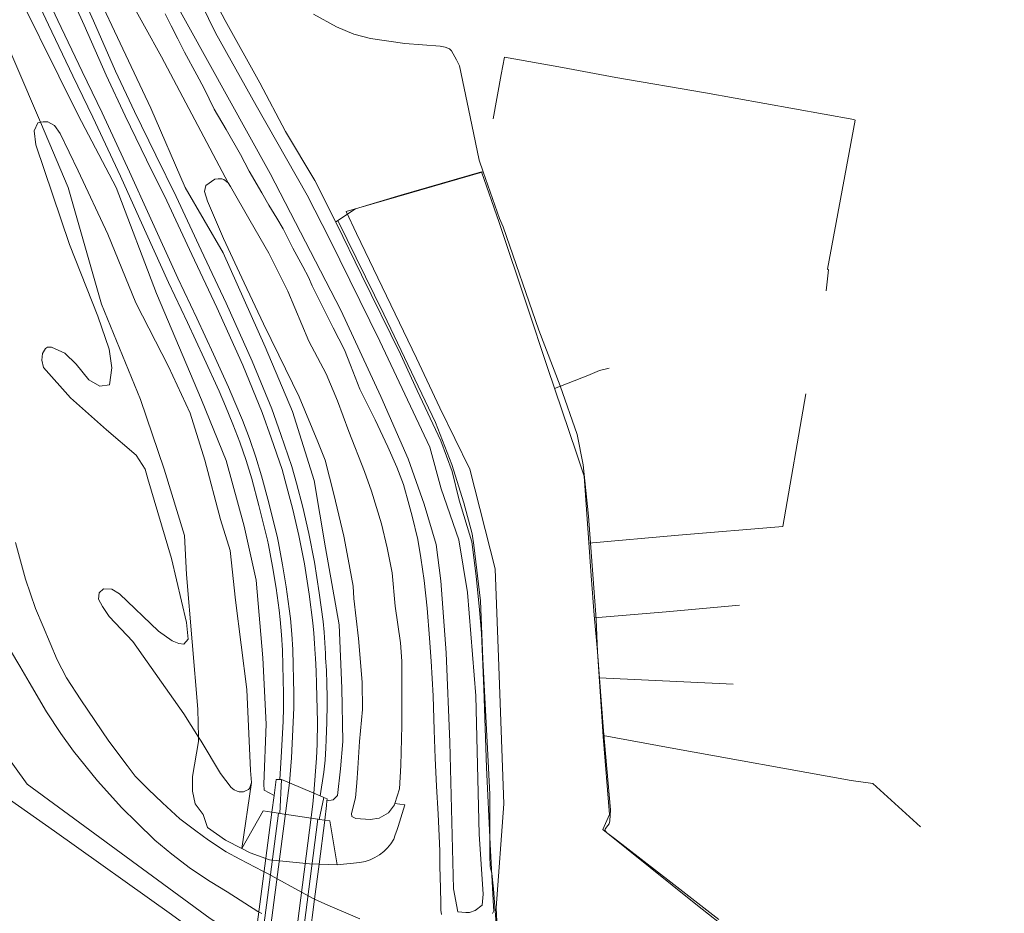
# Model space of a CAD drawing. Extents: x 150256 to 156914, y 461459 to 469481.
# Tile 724 of 731: x 155064 to 155208, y 468394 to 468525. Entities that reach past the tile are written whole.
import ezdxf

# ---------------------------------------------------------------- set-up
doc = ezdxf.new("R2010")
doc.units = 0
doc.header["$LTSCALE"] = 0.75
for name, color, linetype, lineweight in [('B-RO-GR-GRAS-GV', 251, 'CONTINUOUS', 13), ('B-RO-GR-GROENVOORZIENING-GV', 251, 'CONTINUOUS', 18), ('B-RO-IE-TERREINAFSCHEIDING_KUNSTMATIG_HEKWERK-G', 251, 'IE-TERREINAFSCHEIDING-KUNSTMATIG', 18), ('B-RO-IE-TERREINAFSCHEIDING_KUNSTMATIG_MUUR-G', 251, 'IE-TERREINAFSCHEIDING-KUNSTMATIG-DICHT', 18), ('B-RO-KW-KUNSTWERK_DEK-GV', 6, 'CONTINUOUS', 18), ('B-RO-OG-TERREIN_CULTUURSCHEIDING-GV', 251, 'CONTINUOUS', 18), ('B-RO-OG-WATER_SLOOT-GV', 251, 'CONTINUOUS', 18), ('B-RO-OG-WEG-GV', 251, 'CONTINUOUS', 18), ('B-RO-VH-VERHARDING_ASFALT-GV', 251, 'CONTINUOUS', 18), ('B-RO-VH-VERHARDING_BETONSTRAATSTEEN-GV', 251, 'CONTINUOUS', 18), ('B-RO-VH-VERHARDING_GESLOTEN-GV', 251, 'CONTINUOUS', 18), ('B-RO-VH-VERHARDING_GRASBETONSTEEN-GV', 251, 'CONTINUOUS', 18)]:
    doc.layers.add(name, color=color, linetype=linetype, lineweight=lineweight)
doc.linetypes.add('IE-TERREINAFSCHEIDING-KUNSTMATIG', pattern='A,4,[82,NLCS.SHX,S=0.75,R=90,X=0,Y=0],4,-2', length=10)
doc.linetypes.add('IE-TERREINAFSCHEIDING-KUNSTMATIG-DICHT', pattern='A,8,-1,[82,NLCS.SHX,S=0.75,R=90,X=0,Y=0],-1', length=10)

msp = doc.modelspace()

# ---------------------------------------------------------------- linework, layer by layer
at = {"layer": 'B-RO-GR-GRAS-GV'}
for points in [[(155090.54, 468530.388), (155093.675, 468524.421), (155098.744, 468515.287), (155102.495, 468508.161), (155106.797, 468501.019), (155109.973, 468494.714), (155113.666, 468487.221), (155119.345, 468475.574), (155121.777, 468470.259), (155125.231, 468462.909), (155126.904, 468458.417), (155127.944, 468454.209), (155129.794, 468448.136), (155130.421, 468443.126), (155130.935, 468438.187), (155131.187, 468434.759), (155131.546, 468426.648), (155131.931, 468415.109), (155132.501, 468403.894), (155132.967, 468394.781), (155132.997, 468394.159), (155132.797, 468393.765)], [(155133.677, 468387.633), (155133.355, 468394.587), (155134.463, 468409.786), (155133.698, 468431.241), (155133.214, 468444.174), (155129.503, 468458.759), (155125.106, 468467.737), (155121.671, 468474.992), (155112.934, 468493.247), (155111.378, 468496.461), (155131.435, 468502.286), (155130.849, 468503.962), (155129.8, 468509.162), (155127.974, 468517.797), (155127.568, 468518.646), (155126.797, 468519.992), (155126.502, 468520.276), (155125.896, 468520.533), (155125.176, 468520.677), (155119.992, 468521.04), (155114.966, 468521.798), (155112.539, 468522.417), (155110, 468523.516), (155106.632, 468525.368)], [(155165.935, 468392.879), (155158.918, 468398.354), (155150.678, 468404.737), (155149.518, 468405.61), (155149.279, 468405.964), (155149.301, 468406.083), (155149.528, 468406.378), (155149.912, 468406.877), (155149.992, 468407.328), (155150.077, 468408.9), (155149.561, 468414.988), (155149.05, 468420.455), (155148.194, 468432.025), (155147.976, 468436.822), (155146.86, 468451.904), (155146.104, 468459.386), (155145.193, 468463.82), (155142.713, 468470.943), (155139.617, 468479.112), (155134.364, 468494.248), (155133.833, 468495.422), (155131.435, 468502.286), (155111.378, 468496.461)], [(155165.935, 468392.879), (155158.918, 468398.354), (155150.678, 468404.737), (155149.518, 468405.61), (155149.279, 468405.964), (155149.301, 468406.083), (155149.528, 468406.378), (155149.912, 468406.877), (155149.992, 468407.328), (155150.077, 468408.9), (155149.561, 468414.988), (155149.05, 468420.455), (155148.194, 468432.025), (155147.976, 468436.822), (155146.86, 468451.904), (155146.104, 468459.386), (155145.193, 468463.82), (155142.713, 468470.943), (155139.617, 468479.112), (155134.364, 468494.248), (155133.833, 468495.422), (155131.435, 468502.286), (155111.378, 468496.461)], [(155111.378, 468496.461), (155112.934, 468493.247), (155121.671, 468474.992), (155125.106, 468467.737), (155129.503, 468458.759), (155133.214, 468444.174), (155133.698, 468431.241), (155134.463, 468409.786), (155133.355, 468394.587), (155133.677, 468387.633), (155152.941, 468379.327), (155158.374, 468376.537)], [(155111.378, 468496.461), (155112.934, 468493.247), (155121.671, 468474.992), (155125.106, 468467.737), (155129.503, 468458.759), (155133.214, 468444.174), (155133.698, 468431.241), (155134.463, 468409.786), (155133.355, 468394.587), (155133.677, 468387.633), (155152.941, 468379.327), (155158.374, 468376.537)], [(155099.065, 468393.73), (155098.453, 468394.051), (155093.959, 468396.919), (155091.484, 468398.45), (155088.607, 468400.343), (155085.872, 468402.412), (155083.399, 468404.494), (155080.752, 468407.086), (155078.576, 468409.202), (155075.008, 468413.162), (155071.498, 468417.504), (155069.642, 468420.07), (155067.541, 468423.253), (155064.993, 468427.604), (155063.609, 468429.943), (155062.268, 468432.239)], [(155057.455, 468422.662), (155064.706, 468412.664), (155091.479, 468393.026)]]:
    msp.add_lwpolyline(points, dxfattribs=at)
at = {"layer": 'B-RO-GR-GROENVOORZIENING-GV'}
for points in [[(155215.25, 468313.564), (155187.395, 468335.679), (155165.206, 468353.48), (155161.826, 468355.744), (155160.429, 468356.603), (155158.357, 468357.204), (155156.686, 468357.445), (155154.405, 468357.706), (155152.847, 468357.951), (155150.28, 468358.527), (155141.022, 468362.248), (155138.625, 468363.341), (155137.17, 468364.265), (155136.187, 468365.092), (155135.349, 468366.151), (155128.281, 468370.288), (155115.532, 468376.368), (155105.329, 468384.14), (155103.639, 468385.225), (155098.348, 468388.619), (155091.479, 468393.026), (155064.706, 468412.664), (155057.455, 468422.662)], [(155215.25, 468313.564), (155187.395, 468335.679), (155165.206, 468353.48), (155161.826, 468355.744), (155160.429, 468356.603), (155158.357, 468357.204), (155156.686, 468357.445), (155154.405, 468357.706), (155152.847, 468357.951), (155150.28, 468358.527), (155141.022, 468362.248), (155138.625, 468363.341), (155137.17, 468364.265), (155136.187, 468365.092), (155135.349, 468366.151), (155128.281, 468370.288), (155115.532, 468376.368), (155105.329, 468384.14), (155103.639, 468385.225), (155098.348, 468388.619), (155091.479, 468393.026), (155064.706, 468412.664), (155057.455, 468422.662)], [(155050.688, 468418.436), (155068.687, 468405.808), (155085.852, 468393.577), (155096.492, 468385.794), (155113.391, 468373.441), (155122.303, 468366.682), (155138.375, 468354.071), (155153.306, 468342.402), (155154.809, 468341.187), (155175.172, 468325.199), (155192.56, 468311.386), (155212.115, 468295.531)], [(155050.688, 468418.436), (155068.687, 468405.808), (155085.852, 468393.577), (155096.492, 468385.794), (155113.391, 468373.441), (155122.303, 468366.682), (155138.375, 468354.071), (155153.306, 468342.402), (155154.809, 468341.187), (155175.172, 468325.199), (155192.56, 468311.386), (155212.115, 468295.531)]]:
    msp.add_lwpolyline(points, dxfattribs=at)
at = {"layer": 'B-RO-IE-TERREINAFSCHEIDING_KUNSTMATIG_HEKWERK-G'}
for points in [[(155109.861, 468494.936), (155112.746, 468496.868), (155119.406, 468498.837), (155131.229, 468502.274), (155133.814, 468494.837)], [(155109.861, 468494.936), (155112.746, 468496.868), (155119.406, 468498.837), (155131.229, 468502.274), (155133.814, 468494.837)], [(155110.173, 468495.145), (155116.922, 468481.459), (155124.492, 468465.599), (155126.848, 468459.472), (155128.641, 468453.841), (155129.82, 468449.312), (155130.066, 468447.634), (155131.045, 468439.485), (155131.388, 468430.986), (155132.105, 468417.906), (155132.442, 468411.225), (155132.431, 468408.745), (155132.445, 468402.221), (155132.48, 468400.6), (155132.701, 468399.599), (155132.963, 468397.34)], [(155110.173, 468495.145), (155116.922, 468481.459), (155124.492, 468465.599), (155126.848, 468459.472), (155128.641, 468453.841), (155129.82, 468449.312), (155130.066, 468447.634), (155131.045, 468439.485), (155131.388, 468430.986), (155132.105, 468417.906), (155132.442, 468411.225), (155132.431, 468408.745), (155132.445, 468402.221), (155132.48, 468400.6), (155132.701, 468399.599), (155132.963, 468397.34)], [(155133.814, 468494.837), (155137.91, 468482.64), (155140.873, 468473.664), (155145.13, 468461.088), (155146.229, 468457.756), (155147.286, 468443.171), (155147.682, 468437.405), (155148.193, 468432.084)], [(155133.814, 468494.837), (155137.91, 468482.64), (155140.873, 468473.664), (155145.13, 468461.088), (155146.229, 468457.756), (155147.286, 468443.171), (155147.682, 468437.405), (155148.193, 468432.084)], [(155148.193, 468432.087), (155149.032, 468419.669), (155149.97, 468408.256), (155148.951, 468406.052)], [(155148.193, 468432.087), (155149.032, 468419.669), (155149.97, 468408.256), (155148.951, 468406.052)], [(155149.022, 468419.813), (155158.821, 468418.009), (155185.326, 468413.22), (155188.498, 468412.754), (155195.461, 468406.453)], [(155149.022, 468419.813), (155158.821, 468418.009), (155185.326, 468413.22), (155188.498, 468412.754), (155195.461, 468406.453)], [(155148.951, 468406.052), (155162.601, 468395.115), (155178.533, 468382.514), (155192.253, 468371.619), (155197.202, 468367.636), (155201.446, 468364.244), (155201.645, 468364.125), (155203.115, 468362.887), (155197.345, 468355.777), (155192.497, 468349.833)], [(155148.951, 468406.052), (155162.601, 468395.115), (155178.533, 468382.514), (155192.253, 468371.619), (155197.202, 468367.636), (155201.446, 468364.244), (155201.645, 468364.125), (155203.115, 468362.887), (155197.345, 468355.777), (155192.497, 468349.833)], [(155250.715, 468308.466), (155245.746, 468308.48), (155243.971, 468308.571), (155235.74, 468315.071), (155226.67, 468322.384), (155221.346, 468326.589), (155215.04, 468331.775), (155205.87, 468339.095), (155201.62, 468342.453), (155192.563, 468349.78), (155184.651, 468356.127), (155173.597, 468365.028), (155166.638, 468370.662), (155161.223, 468374.689), (155158.581, 468376.477), (155154.92, 468378.546), (155149.134, 468381.086), (155139.332, 468385.279), (155133.69, 468387.72), (155132.963, 468397.34)], [(155250.715, 468308.466), (155245.746, 468308.48), (155243.971, 468308.571), (155235.74, 468315.071), (155226.67, 468322.384), (155221.346, 468326.589), (155215.04, 468331.775), (155205.87, 468339.095), (155201.62, 468342.453), (155192.563, 468349.78), (155184.651, 468356.127), (155173.597, 468365.028), (155166.638, 468370.662), (155161.223, 468374.689), (155158.581, 468376.477), (155154.92, 468378.546), (155149.134, 468381.086), (155139.332, 468385.279), (155133.69, 468387.72), (155132.963, 468397.34)]]:
    msp.add_lwpolyline(points, dxfattribs=at)
at = {"layer": 'B-RO-IE-TERREINAFSCHEIDING_KUNSTMATIG_MUUR-G'}
for points in [[(155181.65, 468484.864), (155181.984, 468487.937), (155181.871, 468488.008), (155185.907, 468509.838), (155185.703, 468509.937), (155163.984, 468513.832), (155150.896, 468516.066), (155143.068, 468517.542), (155134.591, 468519.061), (155134.103, 468516.501), (155132.928, 468510.027)], [(155141.918, 468470.576), (155146.791, 468472.45), (155148.482, 468473.206), (155149.875, 468473.527)], [(155141.918, 468470.576), (155146.791, 468472.45), (155148.482, 468473.206), (155149.875, 468473.527)], [(155146.939, 468447.96), (155160.065, 468449.121), (155175.313, 468450.357), (155178.701, 468469.793)], [(155146.939, 468447.96), (155160.065, 468449.121), (155175.313, 468450.357), (155178.701, 468469.793)], [(155147.72, 468437.004), (155158.236, 468437.899), (155168.977, 468438.877)], [(155147.72, 468437.004), (155158.236, 468437.899), (155168.977, 468438.877)], [(155148.453, 468428.232), (155168.054, 468427.319)], [(155148.453, 468428.232), (155168.054, 468427.319)]]:
    msp.add_lwpolyline(points, dxfattribs=at)
at = {"layer": 'B-RO-KW-KUNSTWERK_DEK-GV'}
msp.add_lwpolyline([(155106.023, 468390.077), (155106.765, 468395.845), (155107.423, 468400.96), (155108.252, 468407.399), (155108.53, 468409.564), (155108.578, 468410.227), (155108.599, 468410.517), (155108.146, 468410.719), (155107.575, 468410.962), (155106.654, 468411.353), (155103.098, 468412.865), (155101.913, 468413.369), (155101.678, 468413.369), (155101.147, 468413.37), (155100.839, 468411.015), (155100.52, 468408.574), (155089.523, 468324.462)], dxfattribs=at)
msp.add_lwpolyline([(155106.023, 468390.077), (155106.765, 468395.845), (155107.423, 468400.96), (155108.252, 468407.399), (155108.53, 468409.564), (155108.578, 468410.227), (155108.599, 468410.517), (155108.146, 468410.719), (155107.575, 468410.962), (155106.654, 468411.353), (155103.098, 468412.865), (155101.913, 468413.369), (155101.678, 468413.369), (155101.147, 468413.37), (155100.839, 468411.015), (155100.52, 468408.574), (155089.523, 468324.462)], dxfattribs=at)
at = {"layer": 'B-RO-OG-TERREIN_CULTUURSCHEIDING-GV'}
for points in [[(155070.57, 468537.61), (155082.78, 468511.61), (155087.81, 468500), (155093.391, 468490.413), (155099.551, 468476.649), (155103.538, 468467.212), (155106.707, 468457.096), (155108.362, 468447.271), (155110.355, 468435.965), (155110.75, 468426.703), (155110.892, 468418.94), (155110.563, 468414.94), (155110.115, 468410.991), (155109.518, 468410.379), (155108.578, 468410.227), (155108.53, 468409.564), (155108.252, 468407.399), (155108.999, 468407.3), (155110.087, 468400.889), (155113.395, 468401.197)], [(155070.614, 468532.76), (155074.416, 468524.346), (155077.614, 468517.025), (155080.4, 468511.108), (155083.523, 468504.694), (155086.493, 468498.663), (155090.184, 468490.795), (155093.84, 468483.061), (155097.656, 468474.569), (155100.494, 468467.604), (155101.845, 468463.846), (155103.45, 468459.146), (155104.134, 468456.73), (155105.038, 468453.218), (155105.941, 468449.356), (155106.772, 468445.15), (155107.454, 468440.692), (155108.011, 468436.466), (155108.161, 468434.909), (155108.281, 468433.345), (155108.37, 468431.779), (155108.395, 468431.182), (155108.506, 468429.281), (155108.578, 468427.374), (155108.61, 468425.467), (155108.611, 468424.313), (155108.569, 468421.735), (155108.47, 468419.157), (155108.407, 468418), (155108.312, 468416.2), (155108.139, 468414.406), (155107.575, 468410.962), (155108.146, 468410.719), (155108.599, 468410.517), (155108.578, 468410.227), (155109.518, 468410.379), (155110.115, 468410.991), (155110.563, 468414.94), (155110.892, 468418.94), (155110.75, 468426.703), (155110.355, 468435.965), (155108.362, 468447.271), (155106.707, 468457.096), (155103.538, 468467.212), (155099.551, 468476.649), (155093.391, 468490.413), (155087.81, 468500), (155082.78, 468511.61), (155070.57, 468537.61)], [(155059.37, 468526.44), (155066.659, 468509.518), (155067.028, 468509.571), (155067.701, 468509.567), (155068.708, 468509.031), (155069.516, 468507.878), (155072.155, 468502.432), (155076.516, 468493.14), (155080.594, 468483.093), (155085.375, 468473.771), (155088.542, 468466.978), (155090.727, 468460.105), (155092.988, 468451.411), (155094.398, 468446.867), (155095.179, 468439.608), (155096.833, 468426.548), (155097.397, 468414.669), (155097.53, 468412.931), (155096.124, 468403.251), (155099.247, 468408.786), (155100.52, 468408.574), (155100.839, 468411.015), (155099.391, 468411.79), (155099.324, 468412.692), (155099.677, 468421.476), (155099.214, 468431.163), (155098.226, 468442.519), (155096.484, 468450.42), (155093.842, 468460.025), (155090.228, 468468.917), (155083.645, 468484.451), (155077.73, 468500), (155072.16, 468510.57), (155060.87, 468533.34)], [(155112.161, 468408.396), (155112.776, 468410.684), (155112.954, 468412.847), (155113.104, 468415.024), (155113.333, 468418.916), (155113.804, 468423.579), (155113.737, 468427.598), (155113.203, 468434.008), (155112.497, 468439.857), (155112.421, 468441.628), (155111.707, 468445.594), (155111.033, 468448.969), (155109.612, 468455.1), (155108.313, 468460.093), (155107.228, 468462.781), (155104.516, 468469.326), (155101.563, 468475.464), (155099.307, 468480.04), (155096.451, 468486.023), (155093.444, 468492.527), (155091.092, 468498.002), (155090.663, 468499.409), (155090.864, 468500.293), (155092.175, 468501.186), (155092.681, 468501.24), (155093.187, 468501.237), (155093.51, 468501.137), (155094.113, 468500.685), (155084.37, 468519.1), (155076.92, 468532.63)], [(155076.92, 468532.63), (155084.37, 468519.1), (155094.113, 468500.685)], [(155062.979, 468448.028), (155064.467, 468442.665), (155065.924, 468438.39), (155067.064, 468435.724), (155069.105, 468430.853), (155070.464, 468428.215), (155072.534, 468424.994), (155076.653, 468418.97), (155079.315, 468415.388), (155080.516, 468413.865), (155082.407, 468411.951), (155084.496, 468409.923), (155087.057, 468407.618), (155089.408, 468405.836), (155091.253, 468404.472), (155093.838, 468402.781), (155095.832, 468401.706), (155099.21, 468399.954), (155099.887, 468399.585), (155105.376, 468396.588), (155106.586, 468395.927), (155106.765, 468395.845), (155107.423, 468400.96), (155106.05, 468400.996), (155100.172, 468401.616), (155097.353, 468402.617), (155096.124, 468403.251), (155093.712, 468404.495), (155091.093, 468406.32), (155090.483, 468408.244), (155089.293, 468409.795), (155088.888, 468411.651), (155088.908, 468413.796), (155089.8, 468418.919), (155089.785, 468419.574), (155087.649, 468422.949), (155080.181, 468433.544), (155076.721, 468437.202), (155075.718, 468438.663), (155075.134, 468439.73), (155075.25, 468440.682), (155075.87, 468441.267), (155077.075, 468441.206), (155078.221, 468440.528), (155083.945, 468435.039), (155085.929, 468433.657), (155086.909, 468433.233), (155087.638, 468433.173), (155088.257, 468433.871), (155088.044, 468436.337), (155085.814, 468445.675), (155082.388, 468457.343), (155081.974, 468458.745), (155080.665, 468460.824), (155076.308, 468464.542), (155071.029, 468469.217), (155067.095, 468473.661), (155066.848, 468474.698), (155066.964, 468475.706), (155067.36, 468476.404), (155067.669, 468476.599), (155068.258, 468476.596), (155070.217, 468475.747), (155071.892, 468474.142), (155073.732, 468471.837), (155075.326, 468470.905), (155076.729, 468471.095), (155077.076, 468473.586), (155076.723, 468476.333), (155075.034, 468481.13), (155070.903, 468491.626), (155065.948, 468506.242), (155065.732, 468508.26), (155066.27, 468509.462), (155066.659, 468509.518), (155059.37, 468526.44)], [(155125.342, 468393.623), (155125.232, 468394.216), (155125.236, 468395.26), (155125.218, 468397.475), (155125.112, 468400.664), (155125.115, 468402.878), (155125.019, 468405.108), (155124.843, 468408.261), (155124.636, 468412.396), (155124.421, 468416.488), (155124.263, 468420.593), (155124.138, 468425.616), (155123.827, 468430.682), (155123.608, 468434.033), (155123.245, 468438.424), (155122.838, 468442.491), (155122.343, 468445.815), (155121.881, 468448.461), (155121.082, 468451.907), (155120.644, 468453.52), (155119.78, 468456.528), (155118.794, 468459.071), (155117.484, 468462.038), (155115.628, 468465.984), (155113.42, 468470.476), (155112.056, 468473.981), (155111.161, 468476.226), (155109.499, 468479.457), (155108.188, 468482.099), (155106.407, 468485.592), (155105.889, 468486.846), (155105.069, 468488.426), (155103.574, 468491.126), (155102.172, 468493.931), (155101.232, 468495.512), (155100.059, 468497.383), (155099.042, 468499.219), (155097.175, 468502.373), (155095.941, 468504.81), (155093.807, 468508.468), (155092.08, 468511.451), (155090.63, 468514.483), (155089.528, 468516.482), (155087.725, 468519.763), (155086.737, 468521.732), (155085.762, 468523.638), (155084.886, 468525.417)], [(155094.113, 468500.685), (155094.476, 468500.122), (155097.349, 468495.107), (155100.083, 468490.389), (155102.842, 468484.799), (155105.944, 468477.509), (155108.467, 468472.721), (155110.151, 468468.752), (155111.776, 468464.263), (155114.097, 468458.437), (155115.082, 468455.524), (155116.593, 468450.755), (155117.393, 468447.24), (155118.108, 468443.612), (155118.564, 468438.722), (155119.356, 468433.352), (155119.555, 468430.668), (155119.562, 468425.921), (155119.555, 468421.271), (155119.389, 468415.414), (155119.205, 468411.974), (155118.535, 468409.86), (155119.97, 468409.667)], [(155094.113, 468500.685), (155094.476, 468500.122), (155097.349, 468495.107), (155100.083, 468490.389), (155102.842, 468484.799), (155105.944, 468477.509), (155108.467, 468472.721), (155110.151, 468468.752), (155111.776, 468464.263), (155114.097, 468458.437), (155115.082, 468455.524), (155116.593, 468450.755), (155117.393, 468447.24), (155118.108, 468443.612), (155118.564, 468438.722), (155119.356, 468433.352), (155119.555, 468430.668), (155119.562, 468425.921), (155119.555, 468421.271), (155119.389, 468415.414), (155119.205, 468411.974), (155118.535, 468409.86), (155119.97, 468409.667)], [(155119.97, 468409.667), (155118.535, 468409.86), (155118.463, 468409.631), (155117.601, 468408.497), (155116.234, 468407.689), (155114.912, 468407.485), (155112.832, 468407.649), (155112.25, 468407.947), (155112.161, 468408.396)], [(155119.97, 468409.667), (155118.535, 468409.86), (155118.463, 468409.631), (155117.601, 468408.497), (155116.234, 468407.689), (155114.912, 468407.485), (155112.832, 468407.649), (155112.25, 468407.947), (155112.161, 468408.396)], [(155113.395, 468401.197), (155110.087, 468400.889), (155107.423, 468400.96), (155106.765, 468395.845), (155108.711, 468394.957), (155113.403, 468392.982)]]:
    msp.add_lwpolyline(points, dxfattribs=at)
for points in [[(155070.71, 468500), (155067.89, 468506.66), (155066.659, 468509.518), (155066.27, 468509.462), (155065.732, 468508.26), (155065.948, 468506.242), (155070.903, 468491.626), (155075.034, 468481.13), (155076.723, 468476.333), (155077.076, 468473.586), (155076.729, 468471.095), (155075.326, 468470.905), (155073.732, 468471.837), (155071.892, 468474.142), (155070.217, 468475.747), (155068.258, 468476.596), (155067.669, 468476.599), (155067.36, 468476.404), (155066.964, 468475.706), (155066.848, 468474.698), (155067.095, 468473.661), (155071.029, 468469.217), (155076.308, 468464.542), (155080.665, 468460.824), (155081.974, 468458.745), (155082.388, 468457.343), (155085.814, 468445.675), (155088.044, 468436.337), (155088.257, 468433.871), (155087.638, 468433.173), (155086.909, 468433.233), (155085.929, 468433.657), (155083.945, 468435.039), (155078.221, 468440.528), (155077.075, 468441.206), (155075.87, 468441.267), (155075.25, 468440.682), (155075.134, 468439.73), (155075.718, 468438.663), (155076.721, 468437.202), (155080.181, 468433.544), (155087.649, 468422.949), (155089.785, 468419.574), (155089.688, 468423.652), (155088.013, 468443.367), (155087.732, 468449.037), (155084.766, 468458.744), (155081.291, 468468.946), (155075.557, 468482.931)], [(155070.71, 468500), (155067.89, 468506.66), (155066.659, 468509.518), (155066.27, 468509.462), (155065.732, 468508.26), (155065.948, 468506.242), (155070.903, 468491.626), (155075.034, 468481.13), (155076.723, 468476.333), (155077.076, 468473.586), (155076.729, 468471.095), (155075.326, 468470.905), (155073.732, 468471.837), (155071.892, 468474.142), (155070.217, 468475.747), (155068.258, 468476.596), (155067.669, 468476.599), (155067.36, 468476.404), (155066.964, 468475.706), (155066.848, 468474.698), (155067.095, 468473.661), (155071.029, 468469.217), (155076.308, 468464.542), (155080.665, 468460.824), (155081.974, 468458.745), (155082.388, 468457.343), (155085.814, 468445.675), (155088.044, 468436.337), (155088.257, 468433.871), (155087.638, 468433.173), (155086.909, 468433.233), (155085.929, 468433.657), (155083.945, 468435.039), (155078.221, 468440.528), (155077.075, 468441.206), (155075.87, 468441.267), (155075.25, 468440.682), (155075.134, 468439.73), (155075.718, 468438.663), (155076.721, 468437.202), (155080.181, 468433.544), (155087.649, 468422.949), (155089.785, 468419.574), (155089.688, 468423.652), (155088.013, 468443.367), (155087.732, 468449.037), (155084.766, 468458.744), (155081.291, 468468.946), (155075.557, 468482.931)], [(155066.659, 468509.518), (155067.89, 468506.66), (155070.71, 468500), (155075.557, 468482.931), (155081.291, 468468.946), (155084.766, 468458.744), (155087.732, 468449.037), (155088.013, 468443.367), (155089.688, 468423.652), (155089.785, 468419.574), (155090.155, 468418.988), (155092.994, 468414.241), (155094.555, 468412.161), (155095.002, 468411.851), (155095.422, 468411.625), (155095.73, 468411.539), (155096.066, 468411.538), (155096.346, 468411.536), (155096.656, 468411.703), (155097.105, 468411.897), (155097.246, 468412.036), (155097.53, 468412.931), (155097.397, 468414.669), (155096.833, 468426.548), (155095.179, 468439.608), (155094.398, 468446.867), (155092.988, 468451.411), (155090.727, 468460.105), (155088.542, 468466.978), (155085.375, 468473.771), (155080.594, 468483.093), (155076.516, 468493.14), (155072.155, 468502.432), (155069.516, 468507.878), (155068.708, 468509.031), (155067.701, 468509.567), (155067.028, 468509.571)], [(155066.659, 468509.518), (155067.89, 468506.66), (155070.71, 468500), (155075.557, 468482.931), (155081.291, 468468.946), (155084.766, 468458.744), (155087.732, 468449.037), (155088.013, 468443.367), (155089.688, 468423.652), (155089.785, 468419.574), (155090.155, 468418.988), (155092.994, 468414.241), (155094.555, 468412.161), (155095.002, 468411.851), (155095.422, 468411.625), (155095.73, 468411.539), (155096.066, 468411.538), (155096.346, 468411.536), (155096.656, 468411.703), (155097.105, 468411.897), (155097.246, 468412.036), (155097.53, 468412.931), (155097.397, 468414.669), (155096.833, 468426.548), (155095.179, 468439.608), (155094.398, 468446.867), (155092.988, 468451.411), (155090.727, 468460.105), (155088.542, 468466.978), (155085.375, 468473.771), (155080.594, 468483.093), (155076.516, 468493.14), (155072.155, 468502.432), (155069.516, 468507.878), (155068.708, 468509.031), (155067.701, 468509.567), (155067.028, 468509.571)], [(155094.113, 468500.685), (155093.51, 468501.137), (155093.187, 468501.237), (155092.681, 468501.24), (155092.175, 468501.186), (155090.864, 468500.293), (155090.663, 468499.409), (155091.092, 468498.002), (155093.444, 468492.527), (155096.451, 468486.023), (155099.307, 468480.04), (155101.563, 468475.464), (155104.516, 468469.326), (155107.228, 468462.781), (155108.313, 468460.093), (155109.612, 468455.1), (155111.033, 468448.969), (155111.707, 468445.594), (155112.421, 468441.628), (155112.497, 468439.857), (155113.203, 468434.008), (155113.737, 468427.598), (155113.804, 468423.579), (155113.333, 468418.916), (155113.104, 468415.024), (155112.954, 468412.847), (155112.776, 468410.684), (155112.161, 468408.396), (155112.25, 468407.947), (155112.832, 468407.649), (155114.912, 468407.485), (155116.234, 468407.689), (155117.601, 468408.497), (155118.463, 468409.631), (155118.535, 468409.86), (155119.205, 468411.974), (155119.389, 468415.414), (155119.555, 468421.271), (155119.562, 468425.921), (155119.555, 468430.668), (155119.356, 468433.352), (155118.564, 468438.722), (155118.108, 468443.612), (155117.393, 468447.24), (155116.593, 468450.755), (155115.082, 468455.524), (155114.097, 468458.437), (155111.776, 468464.263), (155110.151, 468468.752), (155108.467, 468472.721), (155105.944, 468477.509), (155102.842, 468484.799), (155100.083, 468490.389), (155097.349, 468495.107), (155094.476, 468500.122)], [(155094.113, 468500.685), (155093.51, 468501.137), (155093.187, 468501.237), (155092.681, 468501.24), (155092.175, 468501.186), (155090.864, 468500.293), (155090.663, 468499.409), (155091.092, 468498.002), (155093.444, 468492.527), (155096.451, 468486.023), (155099.307, 468480.04), (155101.563, 468475.464), (155104.516, 468469.326), (155107.228, 468462.781), (155108.313, 468460.093), (155109.612, 468455.1), (155111.033, 468448.969), (155111.707, 468445.594), (155112.421, 468441.628), (155112.497, 468439.857), (155113.203, 468434.008), (155113.737, 468427.598), (155113.804, 468423.579), (155113.333, 468418.916), (155113.104, 468415.024), (155112.954, 468412.847), (155112.776, 468410.684), (155112.161, 468408.396), (155112.25, 468407.947), (155112.832, 468407.649), (155114.912, 468407.485), (155116.234, 468407.689), (155117.601, 468408.497), (155118.463, 468409.631), (155118.535, 468409.86), (155119.205, 468411.974), (155119.389, 468415.414), (155119.555, 468421.271), (155119.562, 468425.921), (155119.555, 468430.668), (155119.356, 468433.352), (155118.564, 468438.722), (155118.108, 468443.612), (155117.393, 468447.24), (155116.593, 468450.755), (155115.082, 468455.524), (155114.097, 468458.437), (155111.776, 468464.263), (155110.151, 468468.752), (155108.467, 468472.721), (155105.944, 468477.509), (155102.842, 468484.799), (155100.083, 468490.389), (155097.349, 468495.107), (155094.476, 468500.122)], [(155096.124, 468403.251), (155097.53, 468412.931), (155097.246, 468412.036), (155097.105, 468411.897), (155096.656, 468411.703), (155096.346, 468411.536), (155096.066, 468411.538), (155095.73, 468411.539), (155095.422, 468411.625), (155095.002, 468411.851), (155094.555, 468412.161), (155092.994, 468414.241), (155090.155, 468418.988), (155089.785, 468419.574), (155089.8, 468418.919), (155088.908, 468413.796), (155088.888, 468411.651), (155089.293, 468409.795), (155090.483, 468408.244), (155091.093, 468406.32), (155093.712, 468404.495)], [(155096.124, 468403.251), (155097.53, 468412.931), (155097.246, 468412.036), (155097.105, 468411.897), (155096.656, 468411.703), (155096.346, 468411.536), (155096.066, 468411.538), (155095.73, 468411.539), (155095.422, 468411.625), (155095.002, 468411.851), (155094.555, 468412.161), (155092.994, 468414.241), (155090.155, 468418.988), (155089.785, 468419.574), (155089.8, 468418.919), (155088.908, 468413.796), (155088.888, 468411.651), (155089.293, 468409.795), (155090.483, 468408.244), (155091.093, 468406.32), (155093.712, 468404.495)]]:
    msp.add_lwpolyline(points, close=True, dxfattribs=at)
for points in [[(155118.367, 468404.62, 0.0208988), (155119.97, 468409.667)], [(155119.97, 468409.667, -0.0208988), (155118.367, 468404.62)], [(155118.367, 468404.62, 0.0208988), (155119.97, 468409.667)], [(155119.97, 468409.667, -0.0208988), (155118.367, 468404.62)], [(155113.395, 468401.197, 0.23284), (155118.367, 468404.62)], [(155118.367, 468404.62, -0.23284), (155113.395, 468401.197)], [(155113.395, 468401.197, 0.23284), (155118.367, 468404.62)], [(155118.367, 468404.62, -0.23284), (155113.395, 468401.197)]]:
    msp.add_lwpolyline(points, format="xyb", dxfattribs=at)
at = {"layer": 'B-RO-OG-WATER_SLOOT-GV'}
for points in [[(155086.118, 468535.224), (155092.287, 468522.628), (155098.236, 468511.979), (155105.691, 468498.869), (155108.996, 468492.369), (155116.34, 468477.496), (155123.648, 468461.963), (155125.301, 468455.867), (155127.871, 468448.449), (155129.157, 468440.737), (155130.368, 468425.607), (155130.846, 468405.337), (155131.47, 468396.56), (155131.287, 468394.981), (155130.295, 468394.21), (155129.45, 468393.916), (155128.9, 468393.916), (155127.755, 468393.993), (155127.086, 468397.333), (155126.564, 468418.833), (155126.041, 468431.89), (155125.258, 468442.422), (155124.562, 468447.732), (155122.821, 468453.651), (155120.47, 468460.267), (155116.466, 468469.406), (155110.634, 468482.028), (155100.276, 468502.049), (155082.17, 468534.691)], [(155082.17, 468534.691), (155100.276, 468502.049), (155110.634, 468482.028), (155116.466, 468469.406), (155120.47, 468460.267), (155122.821, 468453.651), (155124.562, 468447.732), (155125.258, 468442.422), (155126.041, 468431.89), (155126.564, 468418.833), (155127.086, 468397.333), (155127.755, 468393.993), (155128.9, 468393.916), (155129.45, 468393.916), (155130.295, 468394.21), (155131.287, 468394.981), (155131.47, 468396.56), (155130.846, 468405.337), (155130.368, 468425.607), (155129.157, 468440.737), (155127.871, 468448.449), (155125.301, 468455.867), (155123.648, 468461.963), (155116.34, 468477.496), (155108.996, 468492.369), (155105.691, 468498.869), (155098.236, 468511.979), (155092.287, 468522.628), (155086.118, 468535.224)], [(155132.797, 468393.765), (155132.997, 468394.159), (155132.967, 468394.781), (155132.501, 468403.894), (155131.931, 468415.109), (155131.546, 468426.648), (155131.187, 468434.759), (155130.935, 468438.187), (155130.421, 468443.126), (155129.794, 468448.136), (155127.944, 468454.209), (155126.904, 468458.417), (155125.231, 468462.909), (155121.777, 468470.259), (155119.345, 468475.574), (155113.666, 468487.221), (155109.973, 468494.714), (155106.797, 468501.019), (155102.495, 468508.161), (155098.744, 468515.287), (155093.675, 468524.421), (155090.54, 468530.388)], [(155084.886, 468525.417), (155085.762, 468523.638), (155086.737, 468521.732), (155087.725, 468519.763), (155089.528, 468516.482), (155090.63, 468514.483), (155092.08, 468511.451), (155093.807, 468508.468), (155095.941, 468504.81), (155097.175, 468502.373), (155099.042, 468499.219), (155100.059, 468497.383), (155101.232, 468495.512), (155102.172, 468493.931), (155103.574, 468491.126), (155105.069, 468488.426), (155105.889, 468486.846), (155106.407, 468485.592), (155108.188, 468482.099), (155109.499, 468479.457), (155111.161, 468476.226), (155112.056, 468473.981), (155113.42, 468470.476), (155115.628, 468465.984), (155117.484, 468462.038), (155118.794, 468459.071), (155119.78, 468456.528), (155120.644, 468453.52), (155121.082, 468451.907), (155121.881, 468448.461), (155122.343, 468445.815), (155122.838, 468442.491), (155123.245, 468438.424), (155123.608, 468434.033), (155123.827, 468430.682), (155124.138, 468425.616), (155124.263, 468420.593), (155124.421, 468416.488), (155124.636, 468412.396), (155124.843, 468408.261), (155125.019, 468405.108), (155125.115, 468402.878), (155125.112, 468400.664), (155125.218, 468397.475), (155125.236, 468395.26), (155125.232, 468394.216), (155125.342, 468393.623)]]:
    msp.add_lwpolyline(points, dxfattribs=at)
at = {"layer": 'B-RO-OG-WEG-GV'}
msp.add_lwpolyline([(155060.87, 468533.34), (155072.16, 468510.57), (155077.73, 468500), (155083.645, 468484.451), (155090.228, 468468.917), (155093.842, 468460.025), (155096.484, 468450.42), (155098.226, 468442.519), (155099.214, 468431.163), (155099.677, 468421.476), (155099.324, 468412.692), (155099.391, 468411.79), (155100.839, 468411.015), (155101.147, 468413.37), (155101.678, 468413.369), (155101.892, 468416.629), (155102.155, 468421.818), (155102.236, 468423.852), (155102.231, 468425.922), (155102.198, 468427.991), (155102.137, 468430.056), (155102.077, 468432.298), (155101.944, 468434.53), (155101.74, 468436.757), (155101.577, 468438.135), (155101.139, 468441.331), (155100.623, 468444.516), (155100.029, 468447.687), (155099.884, 468448.398), (155098.605, 468453.459), (155097.583, 468457.362), (155096.735, 468460.057), (155095.812, 468462.728), (155094.813, 468465.372), (155093.741, 468467.987), (155092.784, 468470.159), (155090.596, 468474.978), (155088.159, 468480.227), (155085.374, 468486.061), (155081.171, 468495.334), (155078.339, 468501.631), (155074.315, 468510.279), (155071.404, 468516.302), (155067.819, 468523.797), (155063.927, 468532.121)], dxfattribs=at)
at = {"layer": 'B-RO-VH-VERHARDING_ASFALT-GV'}
for points in [[(155082.538, 468495.951), (155079.703, 468502.255), (155075.67, 468510.922), (155072.756, 468516.952), (155069.175, 468524.438), (155065.289, 468532.749), (155062.078, 468539.819), (155061.149, 468541.761)], [(155065.289, 468532.749), (155069.175, 468524.438), (155072.756, 468516.952), (155075.67, 468510.922), (155079.703, 468502.255), (155082.538, 468495.951), (155086.734, 468486.694), (155089.516, 468480.866), (155091.959, 468475.604), (155094.153, 468470.771), (155095.122, 468468.574), (155096.209, 468465.922), (155097.223, 468463.238), (155098.16, 468460.527), (155099.025, 468457.777), (155100.058, 468453.833), (155101.347, 468448.732), (155101.501, 468447.975), (155102.101, 468444.774), (155102.623, 468441.553), (155103.065, 468438.325), (155103.232, 468436.914), (155103.44, 468434.643), (155103.576, 468432.363), (155103.636, 468430.098), (155103.698, 468428.025), (155103.731, 468425.936), (155103.736, 468423.824), (155103.653, 468421.75), (155103.39, 468416.542), (155103.098, 468412.865), (155106.654, 468411.353), (155107.032, 468416.456), (155107.139, 468418.526), (155107.196, 468421.817), (155107.11, 468425.454), (155107.078, 468427.333)], [(155069.244, 468532.149), (155073.045, 468523.737), (155076.248, 468516.405), (155079.047, 468510.46), (155082.176, 468504.034), (155085.141, 468498.013), (155088.827, 468490.156), (155092.478, 468482.433), (155096.277, 468473.978), (155099.093, 468467.067), (155100.429, 468463.35), (155102.018, 468458.699), (155102.686, 468456.339), (155103.581, 468452.86), (155104.474, 468449.04), (155105.294, 468444.891), (155105.969, 468440.481), (155106.52, 468436.296), (155106.667, 468434.78), (155106.784, 468433.245), (155106.872, 468431.705), (155106.897, 468431.107), (155107.008, 468429.209), (155107.078, 468427.333), (155107.11, 468425.454), (155107.196, 468421.817), (155107.139, 468418.526), (155107.032, 468416.456), (155106.654, 468411.353), (155107.575, 468410.962), (155108.139, 468414.406), (155108.312, 468416.2), (155108.407, 468418), (155108.47, 468419.157), (155108.569, 468421.735), (155108.611, 468424.313), (155108.61, 468425.467), (155108.578, 468427.374), (155108.506, 468429.281), (155108.395, 468431.182), (155108.37, 468431.779), (155108.281, 468433.345), (155108.161, 468434.909), (155108.011, 468436.466), (155107.454, 468440.692), (155106.772, 468445.15), (155105.941, 468449.356), (155105.038, 468453.218), (155104.134, 468456.73), (155103.45, 468459.146), (155101.845, 468463.846), (155100.494, 468467.604), (155097.656, 468474.569), (155093.84, 468483.061), (155090.184, 468490.795), (155086.493, 468498.663), (155083.523, 468504.694), (155080.4, 468511.108), (155077.614, 468517.025), (155074.416, 468524.346), (155070.614, 468532.76)], [(155063.927, 468532.121), (155067.819, 468523.797), (155071.404, 468516.302), (155074.315, 468510.279), (155078.339, 468501.631), (155081.171, 468495.334), (155085.374, 468486.061), (155088.159, 468480.227), (155090.596, 468474.978), (155092.784, 468470.159), (155093.741, 468467.987), (155094.813, 468465.372), (155095.812, 468462.728), (155096.735, 468460.057), (155097.583, 468457.362), (155098.605, 468453.459), (155099.884, 468448.398), (155100.029, 468447.687), (155100.623, 468444.516), (155101.139, 468441.331), (155101.577, 468438.135), (155101.74, 468436.757), (155101.944, 468434.53), (155102.077, 468432.298), (155102.137, 468430.056), (155102.198, 468427.991), (155102.231, 468425.922), (155102.236, 468423.852), (155102.155, 468421.818), (155101.892, 468416.629), (155101.678, 468413.369), (155101.913, 468413.369), (155103.098, 468412.865), (155103.39, 468416.542), (155103.653, 468421.75), (155103.736, 468423.824), (155103.731, 468425.936), (155103.698, 468428.025), (155103.636, 468430.098), (155103.576, 468432.363), (155103.44, 468434.643), (155103.232, 468436.914), (155103.065, 468438.325), (155102.623, 468441.553), (155102.101, 468444.774), (155101.501, 468447.975), (155101.347, 468448.732), (155100.058, 468453.833), (155099.025, 468457.777), (155098.16, 468460.527), (155097.223, 468463.238), (155096.209, 468465.922), (155095.122, 468468.574), (155094.153, 468470.771), (155091.959, 468475.604), (155089.516, 468480.866), (155086.734, 468486.694), (155082.538, 468495.951)], [(155107.078, 468427.333), (155107.008, 468429.209), (155106.897, 468431.107), (155106.872, 468431.705), (155106.784, 468433.245), (155106.667, 468434.78), (155106.52, 468436.296), (155105.969, 468440.481), (155105.294, 468444.891), (155104.474, 468449.04), (155103.581, 468452.86), (155102.686, 468456.339), (155102.018, 468458.699), (155100.429, 468463.35), (155099.093, 468467.067), (155096.277, 468473.978), (155092.478, 468482.433), (155088.827, 468490.156), (155085.141, 468498.013), (155082.176, 468504.034), (155079.047, 468510.46), (155076.248, 468516.405), (155073.045, 468523.737), (155069.244, 468532.149)], [(155113.403, 468392.982), (155108.711, 468394.957), (155106.765, 468395.845), (155106.586, 468395.927), (155105.376, 468396.588), (155099.887, 468399.585), (155099.21, 468399.954), (155095.832, 468401.706), (155093.838, 468402.781), (155091.253, 468404.472), (155089.408, 468405.836), (155087.057, 468407.618), (155084.496, 468409.923), (155082.407, 468411.951), (155080.516, 468413.865), (155079.315, 468415.388), (155076.653, 468418.97), (155072.534, 468424.994), (155070.464, 468428.215), (155069.105, 468430.853), (155067.064, 468435.724), (155065.924, 468438.39), (155064.467, 468442.665), (155062.979, 468448.028)], [(155062.268, 468432.239), (155063.609, 468429.943), (155064.993, 468427.604), (155067.541, 468423.253), (155069.642, 468420.07), (155071.498, 468417.504), (155075.008, 468413.162), (155078.576, 468409.202), (155080.752, 468407.086), (155083.399, 468404.494), (155085.872, 468402.412), (155088.607, 468400.343), (155091.484, 468398.45), (155093.959, 468396.919), (155098.453, 468394.051), (155099.065, 468393.73)]]:
    msp.add_lwpolyline(points, dxfattribs=at)
for points in [[(155090.305, 468315.016), (155091.506, 468324.203), (155103.098, 468412.865), (155101.913, 468413.369), (155101.668, 468408.382), (155101.507, 468408.409), (155090.515, 468324.332), (155089.653, 468317.738), (155089.572, 468317.749), (155089.347, 468315.212)], [(155090.305, 468315.016), (155091.506, 468324.203), (155103.098, 468412.865), (155101.913, 468413.369), (155101.668, 468408.382), (155101.507, 468408.409), (155090.515, 468324.332), (155089.653, 468317.738), (155089.572, 468317.749), (155089.347, 468315.212)], [(155094.248, 468314.211), (155106.539, 468409.764), (155106.654, 468411.353), (155103.098, 468412.865), (155091.506, 468324.203), (155090.305, 468315.016)], [(155094.248, 468314.211), (155106.539, 468409.764), (155106.654, 468411.353), (155103.098, 468412.865), (155091.506, 468324.203), (155090.305, 468315.016)], [(155106.654, 468411.353), (155106.539, 468409.764), (155094.248, 468314.211), (155095.474, 468313.961), (155095.648, 468316.889), (155095.601, 468316.896), (155107.261, 468407.534), (155107.454, 468407.505), (155108.146, 468410.719), (155107.575, 468410.962)], [(155106.654, 468411.353), (155106.539, 468409.764), (155094.248, 468314.211), (155095.474, 468313.961), (155095.648, 468316.889), (155095.601, 468316.896), (155107.261, 468407.534), (155107.454, 468407.505), (155108.146, 468410.719), (155107.575, 468410.962)]]:
    msp.add_lwpolyline(points, close=True, dxfattribs=at)
at = {"layer": 'B-RO-VH-VERHARDING_BETONSTRAATSTEEN-GV'}
msp.add_lwpolyline([(155107.261, 468407.534), (155101.668, 468408.382), (155101.507, 468408.409), (155100.52, 468408.574), (155099.247, 468408.786), (155096.124, 468403.251), (155097.353, 468402.617), (155100.172, 468401.616), (155106.05, 468400.996), (155107.423, 468400.96), (155110.087, 468400.889), (155108.999, 468407.3), (155108.252, 468407.399), (155107.454, 468407.505)], close=True, dxfattribs=at)
msp.add_lwpolyline([(155107.261, 468407.534), (155101.668, 468408.382), (155101.507, 468408.409), (155100.52, 468408.574), (155099.247, 468408.786), (155096.124, 468403.251), (155097.353, 468402.617), (155100.172, 468401.616), (155106.05, 468400.996), (155107.423, 468400.96), (155110.087, 468400.889), (155108.999, 468407.3), (155108.252, 468407.399), (155107.454, 468407.505)], close=True, dxfattribs=at)
at = {"layer": 'B-RO-VH-VERHARDING_GESLOTEN-GV'}
msp.add_lwpolyline([(155212.115, 468295.531), (155192.56, 468311.386), (155175.172, 468325.199), (155154.809, 468341.187), (155153.306, 468342.402), (155138.375, 468354.071), (155122.303, 468366.682), (155113.391, 468373.441), (155096.492, 468385.794), (155085.852, 468393.577), (155068.687, 468405.808), (155050.688, 468418.436)], dxfattribs=at)
msp.add_lwpolyline([(155212.115, 468295.531), (155192.56, 468311.386), (155175.172, 468325.199), (155154.809, 468341.187), (155153.306, 468342.402), (155138.375, 468354.071), (155122.303, 468366.682), (155113.391, 468373.441), (155096.492, 468385.794), (155085.852, 468393.577), (155068.687, 468405.808), (155050.688, 468418.436)], dxfattribs=at)
at = {"layer": 'B-RO-VH-VERHARDING_GRASBETONSTEEN-GV'}
msp.add_lwpolyline([(155108.578, 468410.227), (155108.599, 468410.517), (155108.146, 468410.719), (155107.575, 468410.962), (155106.654, 468411.353), (155103.098, 468412.865), (155101.913, 468413.369), (155101.678, 468413.369), (155101.147, 468413.37), (155100.839, 468411.015), (155100.52, 468408.574), (155101.507, 468408.409), (155101.668, 468408.382), (155107.261, 468407.534), (155107.454, 468407.505), (155108.252, 468407.399), (155108.53, 468409.564)], close=True, dxfattribs=at)
msp.add_lwpolyline([(155108.578, 468410.227), (155108.599, 468410.517), (155108.146, 468410.719), (155107.575, 468410.962), (155106.654, 468411.353), (155103.098, 468412.865), (155101.913, 468413.369), (155101.678, 468413.369), (155101.147, 468413.37), (155100.839, 468411.015), (155100.52, 468408.574), (155101.507, 468408.409), (155101.668, 468408.382), (155107.261, 468407.534), (155107.454, 468407.505), (155108.252, 468407.399), (155108.53, 468409.564)], close=True, dxfattribs=at)

doc.saveas('drawing.dxf')
